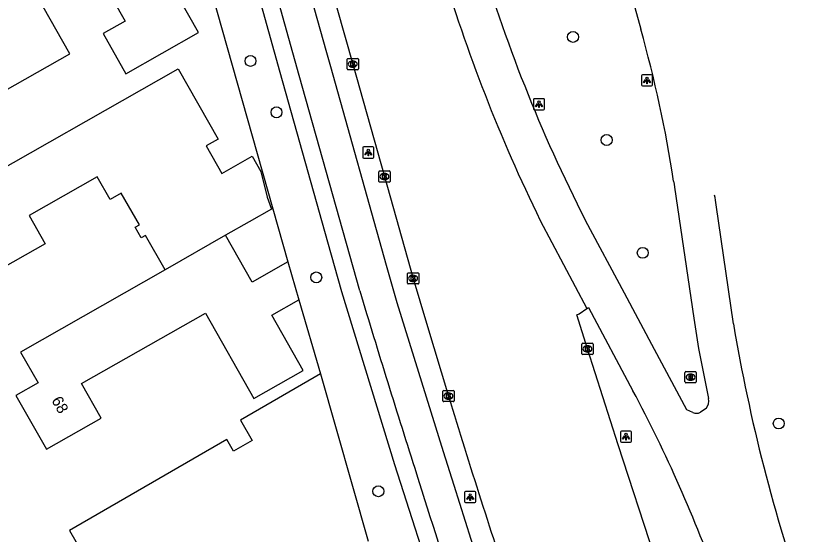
# Model space of a CAD drawing. Extents: x 158461 to 159795, y 387220 to 388672.
# Drawn here: x 159706.7 to 159777.2, y 387827.8 to 387874.1 of the extents above; entities that cross this region are included whole.
import ezdxf

# ---------------------------------------------------------------- set-up
doc = ezdxf.new("R2010")
doc.units = 0
for name, color, linetype in [('IMGEO_Boom', 7, 'Continuous'), ('IMGEO_Fietspad_gesloten', 7, 'Continuous'), ('IMGEO_Groenvoorziening', 7, 'Continuous'), ('IMGEO_Kolk', 7, 'Continuous'), ('IMGEO_Lichtpunt', 7, 'Continuous'), ('IMGEO_OVBaan_gesloten', 7, 'Continuous'), ('IMGEO_Pand', 7, 'Continuous'), ('IMGEO_Pand_nummerreeks', 7, 'Continuous'), ('IMGEO_Rijbaan_regionaal_gesloten', 7, 'Continuous'), ('IMGEO_Rioolput', 7, 'Continuous'), ('IMGEO_Voetpad_open', 7, 'Continuous')]:
    doc.layers.add(name, color=color, linetype=linetype)

msp = doc.modelspace()

# ---------------------------------------------------------------- linework, layer by layer
at = {"layer": 'IMGEO_Boom'}
for centre in [(159756.395, 387872.197), (159727.638, 387870.052), (159729.957, 387865.468), (159759.401, 387862.991), (159762.614, 387852.925), (159733.498, 387850.729), (159774.742, 387837.691), (159739.039, 387831.645)]:
    msp.add_circle(centre, 0.489, dxfattribs=at)
at = {"layer": 'IMGEO_Fietspad_gesloten'}
for points in [[(159763.087, 387783.655), (159762.739, 387784.515), (159761.723, 387787.265), (159757.936, 387797.519), (159752.452, 387811.969), (159752.292, 387812.391), (159750.56, 387817.566), (159747.828, 387825.716), (159745.789, 387832.17), (159744.843, 387835.162), (159740.716, 387848.453), (159739.776, 387851.795), (159734.791, 387869.516), (159734.442, 387870.765), (159731.988, 387879.571), (159729.317, 387889.154), (159729.095, 387889.947), (159724.168, 387907.558), (159723.828, 387908.783), (159722.806, 387912.575), (159721.247, 387918.79), (159719.52, 387926.347)], [(159737.376, 387849.541), (159731.98, 387868.76), (159727.23, 387885.831), (159720.007, 387911.755), (159718.161, 387918.411), (159716.947, 387923.645)]]:
    msp.add_lwpolyline(points, dxfattribs=at)
for centre, radius, start, end in [((160654.629, 388124.968), 957.712, 196.713621, 197.737091), ((160498.53, 388068.926), 791.982, 197.31589, 199.165668)]:
    msp.add_arc(centre, radius, start, end, dxfattribs=at)
at = {"layer": 'IMGEO_Groenvoorziening'}
for points in [[(159715.096, 387910.154), (159717.859, 387898.513), (159730.952, 387852.111)], [(159731.956, 387848.726), (159733.892, 387842.111)]]:
    msp.add_lwpolyline(points, dxfattribs=at)
at = {"layer": 'IMGEO_Kolk'}
for p, q in [((159736.252, 387869.345), (159736.252, 387870.197)), ((159736.327, 387870.271), (159737.179, 387870.271)), ((159737.253, 387870.197), (159737.253, 387869.345)), ((159736.763, 387869.491), (159736.738, 387869.491)), ((159736.74, 387870.051), (159736.765, 387870.051)), ((159737.179, 387869.271), (159736.327, 387869.271)), ((159739.08, 387859.302), (159739.08, 387860.154)), ((159739.155, 387860.228), (159740.007, 387860.228)), ((159739.568, 387860.008), (159739.593, 387860.008)), ((159740.081, 387860.154), (159740.081, 387859.302)), ((159740.007, 387859.228), (159739.155, 387859.228)), ((159739.591, 387859.448), (159739.566, 387859.448)), ((159741.636, 387850.217), (159741.636, 387851.069)), ((159741.711, 387851.143), (159742.563, 387851.143)), ((159742.124, 387850.923), (159742.149, 387850.923)), ((159742.637, 387851.069), (159742.637, 387850.217)), ((159742.563, 387850.143), (159741.711, 387850.143)), ((159742.147, 387850.363), (159742.122, 387850.363)), ((159757.261, 387844.847), (159758.113, 387844.847)), ((159757.186, 387843.921), (159757.186, 387844.773)), ((159757.674, 387844.627), (159757.699, 387844.627)), ((159758.187, 387844.773), (159758.187, 387843.921)), ((159758.113, 387843.847), (159757.261, 387843.847)), ((159757.697, 387844.067), (159757.672, 387844.067)), ((159744.863, 387840.64), (159745.715, 387840.64)), ((159744.788, 387839.714), (159744.788, 387840.566)), ((159745.276, 387840.42), (159745.301, 387840.42)), ((159745.789, 387840.566), (159745.789, 387839.714)), ((159745.715, 387839.64), (159744.863, 387839.64)), ((159745.299, 387839.86), (159745.274, 387839.86))]:
    msp.add_line(p, q, dxfattribs=at)
for points in [[(159736.252, 387869.345), (159736.252, 387870.197)], [(159736.327, 387870.271), (159737.179, 387870.271)], [(159737.253, 387870.197), (159737.253, 387869.345)], [(159736.573, 387869.971), (159736.696, 387869.971), (159736.696, 387869.82), (159736.826, 387869.971), (159736.99, 387869.971), (159736.844, 387869.82), (159736.997, 387869.571), (159736.845, 387869.571), (159736.76, 387869.735), (159736.696, 387869.668), (159736.696, 387869.571), (159736.573, 387869.571), (159736.573, 387869.971)], [(159737.179, 387869.271), (159736.327, 387869.271)], [(159739.08, 387859.302), (159739.08, 387860.154)], [(159739.155, 387860.228), (159740.007, 387860.228)], [(159739.401, 387859.928), (159739.524, 387859.928), (159739.524, 387859.777), (159739.654, 387859.928), (159739.818, 387859.928), (159739.672, 387859.777), (159739.825, 387859.528), (159739.673, 387859.528), (159739.588, 387859.692), (159739.524, 387859.625), (159739.524, 387859.528), (159739.401, 387859.528), (159739.401, 387859.928)], [(159740.081, 387860.154), (159740.081, 387859.302)], [(159740.007, 387859.228), (159739.155, 387859.228)], [(159741.636, 387850.217), (159741.636, 387851.069)], [(159741.711, 387851.143), (159742.563, 387851.143)], [(159741.957, 387850.843), (159742.08, 387850.843), (159742.08, 387850.692), (159742.21, 387850.843), (159742.374, 387850.843), (159742.228, 387850.692), (159742.381, 387850.443), (159742.229, 387850.443), (159742.144, 387850.607), (159742.08, 387850.54), (159742.08, 387850.443), (159741.957, 387850.443), (159741.957, 387850.843)], [(159742.637, 387851.069), (159742.637, 387850.217)], [(159742.563, 387850.143), (159741.711, 387850.143)], [(159757.261, 387844.847), (159758.113, 387844.847)], [(159757.186, 387843.921), (159757.186, 387844.773)], [(159757.507, 387844.547), (159757.63, 387844.547), (159757.63, 387844.396), (159757.76, 387844.547), (159757.924, 387844.547), (159757.778, 387844.396), (159757.931, 387844.147), (159757.779, 387844.147), (159757.694, 387844.311), (159757.63, 387844.244), (159757.63, 387844.147), (159757.507, 387844.147), (159757.507, 387844.547)], [(159758.187, 387844.773), (159758.187, 387843.921)], [(159758.113, 387843.847), (159757.261, 387843.847)], [(159744.863, 387840.64), (159745.715, 387840.64)], [(159744.788, 387839.714), (159744.788, 387840.566)], [(159745.109, 387840.34), (159745.232, 387840.34), (159745.232, 387840.189), (159745.362, 387840.34), (159745.526, 387840.34), (159745.38, 387840.189), (159745.533, 387839.94), (159745.381, 387839.94), (159745.296, 387840.104), (159745.232, 387840.037), (159745.232, 387839.94), (159745.109, 387839.94), (159745.109, 387840.34)], [(159745.789, 387840.566), (159745.789, 387839.714)], [(159745.715, 387839.64), (159744.863, 387839.64)]]:
    msp.add_lwpolyline(points, dxfattribs=at)
for centre, start, end in [((159736.329, 387870.195), 91.55205, 178.44795), ((159736.329, 387870.195), 91.55205, 178.44795), ((159737.177, 387870.195), 1.55205, 88.44795), ((159737.177, 387870.195), 1.55205, 88.44795), ((159736.329, 387869.347), 181.55205, 268.44795), ((159736.329, 387869.347), 181.55205, 268.44795), ((159737.177, 387869.347), 271.55205, 358.44795), ((159737.177, 387869.347), 271.55205, 358.44795), ((159739.157, 387860.152), 91.55205, 178.44795), ((159739.157, 387860.152), 91.55205, 178.44795), ((159740.005, 387860.152), 1.55205, 88.44795), ((159740.005, 387860.152), 1.55205, 88.44795), ((159739.157, 387859.304), 181.55205, 268.44795), ((159739.157, 387859.304), 181.55205, 268.44795), ((159740.005, 387859.304), 271.55205, 358.44795), ((159740.005, 387859.304), 271.55205, 358.44795), ((159741.713, 387851.067), 91.55205, 178.44795), ((159741.713, 387851.067), 91.55205, 178.44795), ((159742.561, 387851.067), 1.55205, 88.44795), ((159742.561, 387851.067), 1.55205, 88.44795), ((159741.713, 387850.219), 181.55205, 268.44795), ((159741.713, 387850.219), 181.55205, 268.44795), ((159742.561, 387850.219), 271.55205, 358.44795), ((159742.561, 387850.219), 271.55205, 358.44795), ((159757.263, 387844.771), 91.55205, 178.44795), ((159757.263, 387844.771), 91.55205, 178.44795), ((159758.111, 387844.771), 1.55205, 88.44795), ((159758.111, 387844.771), 1.55205, 88.44795), ((159757.263, 387843.923), 181.55205, 268.44795), ((159757.263, 387843.923), 181.55205, 268.44795), ((159758.111, 387843.923), 271.55205, 358.44795), ((159758.111, 387843.923), 271.55205, 358.44795), ((159744.865, 387840.564), 91.55205, 178.44795), ((159744.865, 387840.564), 91.55205, 178.44795), ((159745.713, 387840.564), 1.55205, 88.44795), ((159745.713, 387840.564), 1.55205, 88.44795), ((159744.865, 387839.716), 181.55205, 268.44795), ((159744.865, 387839.716), 181.55205, 268.44795), ((159745.713, 387839.716), 271.55205, 358.44795), ((159745.713, 387839.716), 271.55205, 358.44795)]:
    msp.add_arc(centre, 0.0765, start, end, dxfattribs=at)
for centre, major_axis, ratio, start_param, end_param in [((159736.739, 387869.771), (-0.387, 0.002), 0.722429, 4.712389, 7.853982), ((159736.764, 387869.771), (-0.39, 0.002), 0.717154, 1.570796, 4.712389), ((159739.567, 387859.728), (-0.387, 0.002), 0.722429, 4.712389, 7.853982), ((159739.592, 387859.728), (-0.39, 0.002), 0.717154, 1.570796, 4.712389), ((159742.123, 387850.643), (-0.387, 0.002), 0.722429, 4.712389, 7.853982), ((159742.148, 387850.643), (-0.39, 0.002), 0.717154, 1.570796, 4.712389), ((159757.673, 387844.347), (-0.387, 0.002), 0.722429, 4.712389, 7.853982), ((159757.698, 387844.347), (-0.39, 0.002), 0.717154, 1.570796, 4.712389), ((159745.275, 387840.14), (-0.387, 0.002), 0.722429, 4.712389, 7.853982), ((159745.3, 387840.14), (-0.39, 0.002), 0.717154, 1.570796, 4.712389)]:
    msp.add_ellipse(centre, major_axis=major_axis, ratio=ratio, start_param=start_param, end_param=end_param, dxfattribs=at)
at = {"layer": 'IMGEO_Lichtpunt'}
for p, q in [((159763.398, 387868.813), (159762.59, 387868.813)), ((159763.398, 387868.813), (159762.59, 387868.813)), ((159762.496, 387868.718), (159762.496, 387867.911)), ((159762.496, 387868.718), (159762.496, 387867.911)), ((159763.492, 387867.911), (159763.492, 387868.718)), ((159763.492, 387867.911), (159763.492, 387868.718)), ((159762.59, 387867.817), (159763.398, 387867.817)), ((159762.59, 387867.817), (159763.398, 387867.817)), ((159753.769, 387866.682), (159752.961, 387866.682)), ((159753.769, 387866.682), (159752.961, 387866.682)), ((159752.867, 387866.587), (159752.867, 387865.78)), ((159752.867, 387866.587), (159752.867, 387865.78)), ((159753.863, 387865.78), (159753.863, 387866.587)), ((159753.863, 387865.78), (159753.863, 387866.587)), ((159752.961, 387865.686), (159753.769, 387865.686)), ((159752.961, 387865.686), (159753.769, 387865.686)), ((159737.641, 387862.282), (159737.641, 387861.475)), ((159737.641, 387862.282), (159737.641, 387861.475)), ((159738.543, 387862.377), (159737.735, 387862.377)), ((159738.543, 387862.377), (159737.735, 387862.377)), ((159738.637, 387861.475), (159738.637, 387862.282)), ((159738.637, 387861.475), (159738.637, 387862.282)), ((159737.735, 387861.381), (159738.543, 387861.381)), ((159737.735, 387861.381), (159738.543, 387861.381)), ((159760.625, 387836.916), (159760.625, 387836.109)), ((159760.625, 387836.916), (159760.625, 387836.109)), ((159761.527, 387837.011), (159760.719, 387837.011)), ((159761.527, 387837.011), (159760.719, 387837.011)), ((159761.621, 387836.109), (159761.621, 387836.916)), ((159761.621, 387836.109), (159761.621, 387836.916)), ((159760.719, 387836.015), (159761.527, 387836.015)), ((159760.719, 387836.015), (159761.527, 387836.015)), ((159746.729, 387831.528), (159746.729, 387830.721)), ((159746.729, 387831.528), (159746.729, 387830.721)), ((159747.631, 387831.623), (159746.823, 387831.623)), ((159747.631, 387831.623), (159746.823, 387831.623)), ((159747.725, 387830.721), (159747.725, 387831.528)), ((159747.725, 387830.721), (159747.725, 387831.528)), ((159746.823, 387830.627), (159747.631, 387830.627)), ((159746.823, 387830.627), (159747.631, 387830.627))]:
    msp.add_line(p, q, dxfattribs=at)
for points in [[(159762.87, 387868.382), (159762.909, 387868.354), (159762.721, 387868.092), (159762.683, 387868.119), (159762.87, 387868.382)], [(159762.972, 387868.334), (159763.019, 387868.334), (159763.019, 387868.012), (159762.972, 387868.012), (159762.972, 387868.334)], [(159763.082, 387868.354), (159763.12, 387868.381), (159763.307, 387868.119), (159763.268, 387868.091), (159763.082, 387868.354)], [(159753.241, 387866.251), (159753.28, 387866.223), (159753.092, 387865.961), (159753.054, 387865.988), (159753.241, 387866.251)], [(159753.343, 387866.203), (159753.39, 387866.203), (159753.39, 387865.881), (159753.343, 387865.881), (159753.343, 387866.203)], [(159753.453, 387866.223), (159753.491, 387866.25), (159753.678, 387865.988), (159753.639, 387865.96), (159753.453, 387866.223)], [(159738.015, 387861.946), (159738.054, 387861.918), (159737.866, 387861.656), (159737.828, 387861.683), (159738.015, 387861.946)], [(159738.117, 387861.898), (159738.164, 387861.898), (159738.164, 387861.576), (159738.117, 387861.576), (159738.117, 387861.898)], [(159738.227, 387861.918), (159738.265, 387861.945), (159738.452, 387861.683), (159738.413, 387861.655), (159738.227, 387861.918)], [(159760.999, 387836.58), (159761.038, 387836.552), (159760.85, 387836.29), (159760.812, 387836.317), (159760.999, 387836.58)], [(159761.101, 387836.532), (159761.148, 387836.532), (159761.148, 387836.21), (159761.101, 387836.21), (159761.101, 387836.532)], [(159761.211, 387836.552), (159761.249, 387836.579), (159761.436, 387836.317), (159761.397, 387836.289), (159761.211, 387836.552)], [(159747.103, 387831.192), (159747.142, 387831.164), (159746.954, 387830.902), (159746.916, 387830.929), (159747.103, 387831.192)], [(159747.205, 387831.144), (159747.252, 387831.144), (159747.252, 387830.822), (159747.205, 387830.822), (159747.205, 387831.144)], [(159747.315, 387831.164), (159747.353, 387831.191), (159747.54, 387830.929), (159747.501, 387830.901), (159747.315, 387831.164)]]:
    msp.add_lwpolyline(points, dxfattribs=at)
for centre in [(159762.995, 387868.516), (159753.366, 387866.385), (159738.14, 387862.08), (159761.124, 387836.714), (159747.228, 387831.326)]:
    msp.add_circle(centre, 0.0994, dxfattribs=at)
for centre, start, end in [((159762.59, 387868.718), 90, 180), ((159762.59, 387868.718), 90, 180), ((159763.398, 387868.718), 0, 90), ((159763.398, 387868.718), 0, 90), ((159762.59, 387867.911), 180, 270), ((159762.59, 387867.911), 180, 270), ((159763.398, 387867.911), 270, 0), ((159763.398, 387867.911), 270, 360), ((159752.961, 387866.587), 90, 180), ((159752.961, 387866.587), 90, 180), ((159753.769, 387866.587), 0, 90), ((159753.769, 387866.587), 0, 90), ((159752.961, 387865.78), 180, 270), ((159752.961, 387865.78), 180, 270), ((159753.769, 387865.78), 270, 0), ((159753.769, 387865.78), 270, 360), ((159737.735, 387862.282), 90, 180), ((159737.735, 387862.282), 90, 180), ((159738.543, 387862.282), 0, 90), ((159738.543, 387862.282), 0, 90), ((159737.735, 387861.475), 180, 270), ((159737.735, 387861.475), 180, 270), ((159738.543, 387861.475), 270, 0), ((159738.543, 387861.475), 270, 360), ((159760.719, 387836.916), 90, 180), ((159760.719, 387836.916), 90, 180), ((159761.527, 387836.916), 0, 90), ((159761.527, 387836.916), 0, 90), ((159760.719, 387836.109), 180, 270), ((159760.719, 387836.109), 180, 270), ((159761.527, 387836.109), 270, 0), ((159761.527, 387836.109), 270, 360), ((159746.823, 387831.528), 90, 180), ((159746.823, 387831.528), 90, 180), ((159747.631, 387831.528), 0, 90), ((159747.631, 387831.528), 0, 90), ((159746.823, 387830.721), 180, 270), ((159746.823, 387830.721), 180, 270), ((159747.631, 387830.721), 270, 0), ((159747.631, 387830.721), 270, 360)]:
    msp.add_arc(centre, 0.0946, start, end, dxfattribs=at)
at = {"layer": 'IMGEO_OVBaan_gesloten'}
for points in [[(159707.057, 388069.688), (159709.542, 388060.989), (159716.772, 388035.358), (159734.803, 387971.44), (159747.429, 387926.601), (159755.519, 387897.675), (159758.398, 387887.256), (159760.039, 387881.617), (159762.437, 387872.897)], [(159765.37, 387859.307), (159765.411, 387859.039), (159765.451, 387858.77), (159767.17, 387847.1), (159767.583, 387844.375), (159768.465, 387839.92)], [(159770.701, 387846.596), (159769.149, 387857.203)], [(159753.469, 387855.82), (159757.632, 387847.951)], [(159767.086, 387838.666), (159766.541, 387838.902), (159763.658, 387844.299), (159760.973, 387849.322), (159757.501, 387855.821)], [(159757.632, 387847.951), (159757.77, 387848.044), (159761.737, 387840.619)], [(159768.277, 387839.019), (159767.749, 387838.69)]]:
    msp.add_lwpolyline(points, dxfattribs=at)
for centre, radius, start, end in [((159881.084, 387918.818), 138.714, 196.13371, 207.01023), ((159888.069, 387921.447), 149.747, 196.60091, 205.99255), ((159650.621, 387841.653), 116.099, 8.74616, 15.61145), ((159638.553, 387838.971), 131.863, 7.9473, 8.32929), ((159921.898, 387871.902), 153.3, 189.50149, 199.27144), ((159650.501, 387781.168), 126.127, 19.47557, 28.1227), ((159767.376, 387839.677), 1.116, 323.84956, 12.57831), ((159767.394, 387839.34), 0.741, 245.48824, 298.65806)]:
    msp.add_arc(centre, radius, start, end, dxfattribs=at)
at = {"layer": 'IMGEO_Pand'}
for points in [[(159704.381, 387876.943), (159696.683, 387872.58), (159700.122, 387866.511), (159703.649, 387868.51), (159704.631, 387866.778), (159711.532, 387870.689), (159709.162, 387874.87), (159714.152, 387877.698), (159716.469, 387873.61), (159714.488, 387872.488), (159716.514, 387868.912), (159723.002, 387872.589), (159716.607, 387883.872), (159711.193, 387880.804)], [(159720.036, 387851.395), (159718.288, 387854.471), (159717.902, 387854.251), (159717.362, 387855.201), (159717.727, 387855.409), (159716.114, 387858.245), (159715.119, 387857.679), (159713.973, 387859.694), (159707.905, 387856.244), (159709.332, 387853.735), (159704.636, 387851.065), (159703.459, 387853.134), (159704.152, 387853.528), (159701.514, 387858.166), (159721.199, 387869.359), (159724.768, 387863.083), (159723.687, 387862.468), (159725.08, 387860.019), (159727.786, 387861.558), (159728.562, 387860.194), (159729.113, 387857.878), (159729.501, 387856.823), (159727.533, 387855.703), (159725.409, 387854.495)], [(159725.409, 387854.495), (159720.036, 387851.395)], [(159730.952, 387852.111), (159727.787, 387850.312), (159725.409, 387854.495)], [(159730.952, 387852.111), (159731.956, 387848.726)], [(159720.036, 387851.395), (159707.134, 387844.059), (159708.69, 387841.324), (159706.711, 387840.198), (159709.437, 387835.403), (159714.312, 387838.175), (159712.556, 387841.262), (159723.612, 387847.548), (159727.944, 387839.93), (159732.328, 387842.422), (159729.528, 387847.346), (159731.956, 387848.726)], [(159733.892, 387842.111), (159726.735, 387837.974), (159727.775, 387836.175), (159726.131, 387835.224), (159725.538, 387836.249), (159711.493, 387828.13), (159712.749, 387825.957), (159711.138, 387825.026), (159713.516, 387820.914), (159712.434, 387820.289), (159715.768, 387814.266)], [(159733.892, 387842.111), (159738.117, 387827.188)]]:
    msp.add_lwpolyline(points, dxfattribs=at)
at = {"layer": 'IMGEO_Rijbaan_regionaal_gesloten'}
for points in [[(159731.345, 387888.945), (159733.905, 387879.846), (159736.753, 387869.771), (159739.581, 387859.728), (159742.137, 387850.643), (159743.326, 387846.639), (159745.289, 387840.14)], [(159776.58, 387788.993), (159776.534, 387789.081), (159776.158, 387790.108), (159769.717, 387808.446), (159766.33, 387818.072), (159763.665, 387825.842), (159760.433, 387835.775), (159757.687, 387844.347), (159756.722, 387847.394), (159756.936, 387847.479), (159757.632, 387847.951)]]:
    msp.add_lwpolyline(points, dxfattribs=at)
msp.add_arc((160483.887, 388065.436), 772.195, 196.963369, 198.403377, dxfattribs=at)
at = {"layer": 'IMGEO_Rioolput'}
for p, q in [((159766.381, 387841.4), (159766.381, 387842.252)), ((159766.456, 387842.326), (159767.308, 387842.326)), ((159766.869, 387842.106), (159766.894, 387842.106)), ((159767.382, 387842.252), (159767.382, 387841.4)), ((159767.308, 387841.326), (159766.456, 387841.326)), ((159766.892, 387841.546), (159766.867, 387841.546))]:
    msp.add_line(p, q, dxfattribs=at)
for points in [[(159766.381, 387841.4), (159766.381, 387842.252)], [(159766.456, 387842.326), (159767.308, 387842.326)], [(159766.97, 387842.024), (159766.718, 387842.026), (159766.718, 387841.626)], [(159767.382, 387842.252), (159767.382, 387841.4)], [(159767.308, 387841.326), (159766.456, 387841.326)], [(159766.718, 387841.626), (159766.842, 387841.626), (159766.842, 387841.788), (159766.853, 387841.788)], [(159766.896, 387841.945), (159766.842, 387841.945), (159766.842, 387841.864)], [(159766.842, 387841.864), (159766.894, 387841.864)], [(159766.9, 387841.759), (159766.971, 387841.626), (159767.111, 387841.626), (159767.046, 387841.752)]]:
    msp.add_lwpolyline(points, dxfattribs=at)
for centre, radius, start, end in [((159766.458, 387842.25), 0.0765, 91.55205, 178.44795), ((159766.458, 387842.25), 0.0765, 91.55205, 178.44795), ((159766.969, 387841.914), 0.109, 350.36119, 89.41601), ((159767.306, 387842.25), 0.0765, 1.55205, 88.44795), ((159767.306, 387842.25), 0.0765, 1.55205, 88.44795), ((159766.458, 387841.402), 0.0765, 181.55205, 268.44795), ((159766.458, 387841.402), 0.0765, 181.55205, 268.44795), ((159766.852, 387841.735), 0.0533, 26.02933, 88.69889), ((159766.878, 387842.053), 0.19, 274.7715, 282.96867), ((159766.902, 387841.849), 0.0964, 77.00612, 93.18647), ((159766.916, 387841.906), 0.0378, 276.66336, 79.67722), ((159766.967, 387841.914), 0.112, 277.58423, 350.98172), ((159766.951, 387841.699), 0.108, 29.51342, 73.79051), ((159767.306, 387841.402), 0.0765, 271.55205, 358.44795), ((159767.306, 387841.402), 0.0765, 271.55205, 358.44795)]:
    msp.add_arc(centre, radius, start, end, dxfattribs=at)
for centre, major_axis, ratio, start_param, end_param in [((159766.868, 387841.826), (-0.387, 0.002), 0.722429, 4.712389, 7.853982), ((159766.893, 387841.826), (-0.39, 0.002), 0.717154, 1.570796, 4.712389)]:
    msp.add_ellipse(centre, major_axis=major_axis, ratio=ratio, start_param=start_param, end_param=end_param, dxfattribs=at)
at = {"layer": 'IMGEO_Voetpad_open'}
msp.add_lwpolyline([(159715.605, 387922.351), (159716.587, 387918.054), (159718.33, 387911.879), (159719.08, 387909.1), (159725.552, 387885.935), (159730.257, 387869.058), (159734.493, 387853.894), (159735.738, 387849.481), (159740.49, 387834.037), (159744.38, 387821.895), (159746.815, 387814.625), (159748.368, 387810.046), (159754.129, 387794.819), (159758.541, 387783.164), (159758.837, 387782.352)], dxfattribs=at)

# ---------------------------------------------------------------- texts
at = {"layer": 'IMGEO_Pand_nummerreeks'}
msp.add_text('68', height=1, rotation=299.61861, dxfattribs=at).set_placement((159709.858, 387839.762))

doc.saveas('drawing.dxf')
